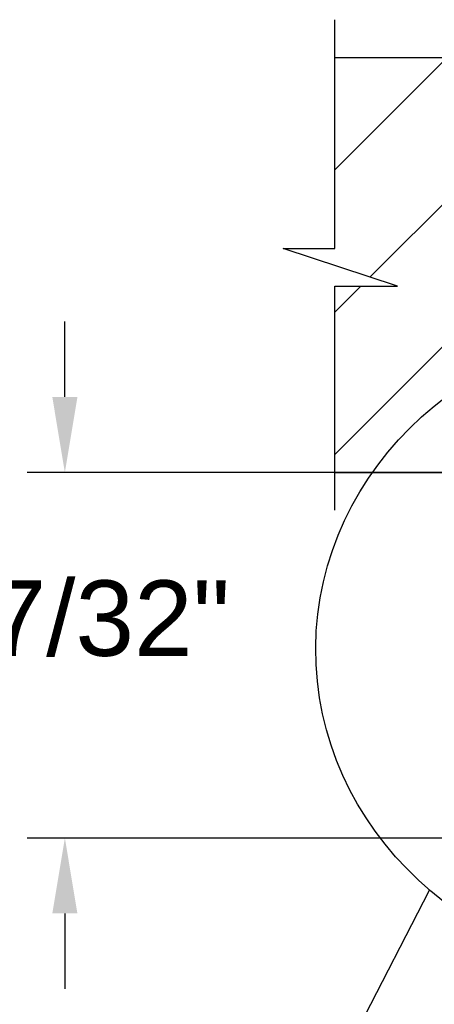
# Model space of a CAD drawing. Header units: inches. Extents: x 170 to 312, y 215 to 248.
# Tile 294 of 557: x 225.686 to 226.201, y 238.45 to 239.673. Entities that reach past the tile are written whole.
import ezdxf

# ---------------------------------------------------------------- set-up
doc = ezdxf.new("R2010")
doc.units = ezdxf.units.IN
doc.header["$LTSCALE"] = 0.25
doc.header["$MEASUREMENT"] = 0
for name, color, linetype in [('ANNOTATIONS', 1, 'Continuous'), ('DETAILS', 4, 'Continuous'), ('STANDARD MOTOR LH', 7, 'Continuous')]:
    doc.layers.add(name, color=color, linetype=linetype)
doc.styles.add('ARIAL', font='arial.ttf', dxfattribs={"height": 0.09375})
doc.dimstyles.new('STANDARD$0', dxfattribs={"dimtxt": 0.09375, "dimasz": 0.09375, "dimexe": 0.03125, "dimexo": 0.046875, "dimgap": 0.09, "dimtad": 0, "dimtih": 1, "dimtoh": 1, "dimdec": 4, "dimzin": 0, "dimdsep": 46, "dimtxsty": 'ARIAL', "dimcen": 0.09, "dimadec": 0, "dimazin": 0, "dimtfac": 1, "dimtdec": 4, "dimtofl": 0, "dimtmove": 0, "dimatfit": 1, "dimfxl": 1, "dimtolj": 1, "dimtzin": 0, "dimarcsym": 0})

# ---------------------------------------------------------------- blocks, each defined once
blk = doc.blocks.new('*D235')
at = {"layer": 'ANNOTATIONS', "color": 0, "lineweight": -2, "transparency": 16777216}
for p, q in [((225.7422, 239.2044), (225.7422, 239.2982)), ((226.2436, 239.1107), (225.6953, 239.1107)), ((226.2305, 238.6565), (225.6953, 238.6565)), ((225.7422, 238.5628), (225.7422, 238.469))]:
    blk.add_line(p, q, dxfattribs=at)
at = {"layer": 'ANNOTATIONS', "color": 0, "transparency": 16777216}
for points in [[(225.7266, 239.2044), (225.7578, 239.2044), (225.7422, 239.1107)], [(225.7266, 238.5628), (225.7578, 238.5628), (225.7422, 238.6565)]]:
    blk.add_solid(points, dxfattribs=at)
at = {"layer": 'defpoints', "color": 0, "transparency": 16777216}
for p in [(226.2905, 239.1107), (225.7422, 238.6565), (226.2774, 238.6565)]:
    blk.add_point(p, dxfattribs=at)
at = {"layer": 'ANNOTATIONS', "color": 0, "transparency": 16777216, "insert": (225.7422, 238.929), "char_height": 0.09375, "attachment_point": 5, "style": 'ARIAL'}
blk.add_mtext('\\A1;7 7/32"', dxfattribs=at)

msp = doc.modelspace()

# ---------------------------------------------------------------- hatches: boundary and pattern name
at = {"layer": 'STANDARD MOTOR LH'}
h = msp.add_hatch(dxfattribs=at)
h.set_pattern_fill('ANSI31', color=256, style=0)
h.set_pattern_definition([(45, (50.32115, -11.93033), (-0.08838835, 0.08838835), [])])
h.paths.add_polyline_path([(226.76515, 239.62629), (226.07765, 239.62629), (226.07765, 239.38909), (226.01355, 239.38909), (226.15562, 239.34219), (226.07765, 239.34219), (226.07765, 239.11067), (226.76515, 239.11067), (226.76515, 239.27317)])

# ---------------------------------------------------------------- linework, layer by layer
at = {"layer": 'DETAILS'}
msp.add_line((225.78241, 237.79143), (226.1953, 238.59185), dxfattribs=at)
msp.add_ellipse((226.49637, 238.88981), major_axis=(0.4425, -0.00305), ratio=0.919729, dxfattribs=at)
at = {"layer": 'STANDARD MOTOR LH'}
for p, q in [((226.07765, 239.38909), (226.07765, 239.67317)), ((226.07765, 239.62629), (226.76515, 239.62629)), ((226.15562, 239.34219), (226.01355, 239.38909)), ((226.01355, 239.38909), (226.07765, 239.38909)), ((226.07765, 239.06379), (226.07765, 239.34219)), ((226.07765, 239.34219), (226.15562, 239.34219)), ((226.07765, 239.11067), (226.76515, 239.11067))]:
    msp.add_line(p, q, dxfattribs=at)

# ---------------------------------------------------------------- dimensions: what is measured, and where the dimension line sits
at = {"layer": 'ANNOTATIONS'}
dim = msp.add_linear_dim(base=(225.74219, 238.65653), p1=(226.29047, 239.11067), p2=(226.27741, 238.65653), angle=90, text='7 7/32"', dimstyle='STANDARD$0', override={"dimexe": 0.046875, "dimgap": 0.0625, "dimlunit": 4, "dimcen": 0.089844, "dimfxl": 0.18, "dimfrac": 2}, dxfattribs=at)
dim.commit()
dim.dimension.update_dxf_attribs({"geometry": '*D235', "text_midpoint": (225.74219, 238.92903), "dimtype": 160})

doc.saveas('drawing.dxf')
